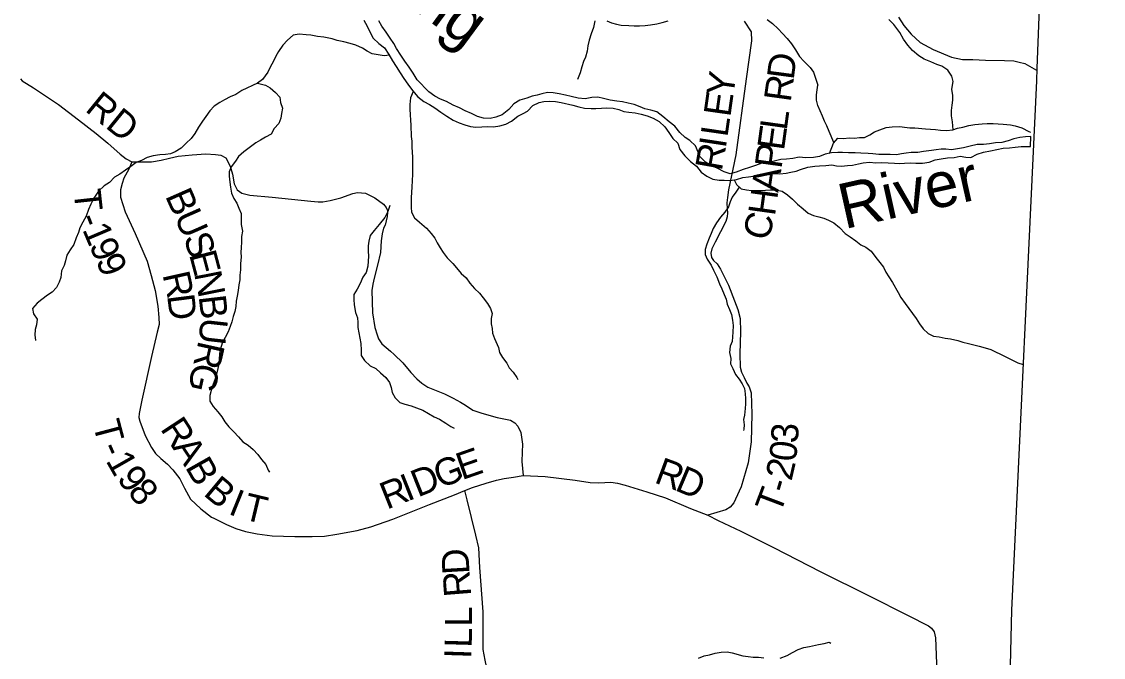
# Model space of a CAD drawing. Extents: x 1759416 to 2214760, y 252598 to 1116833.
# Drawn here: x 2044026 to 2056003, y 858871 to 865904 of the extents above; entities that cross this region are included whole.
import ezdxf

# ---------------------------------------------------------------- set-up
doc = ezdxf.new("R2010")
doc.units = 0
for name, color, linetype in [('GM_X_Adjacent_County', 7, 'Continuous'), ('GM_X_County', 7, 'Continuous'), ('GM_X_Major_River', 7, 'Continuous'), ('GM_X_Major_River_Text', 7, 'Continuous'), ('GM_X_Minor_Lake', 7, 'Continuous'), ('GM_X_Minor_River', 7, 'Continuous'), ('GM_X_State_Route', 7, 'Continuous'), ('GM_X_Township', 7, 'Continuous'), ('GM_X_Township_Road', 7, 'Continuous'), ('GM_X_Township_Road_Text', 7, 'Continuous')]:
    doc.layers.add(name, color=color, linetype=linetype)

msp = doc.modelspace()

# ---------------------------------------------------------------- linework, layer by layer
at = {"layer": 'GM_X_Adjacent_County'}
msp.add_lwpolyline([(2056003, 886437), (2055830, 881597), (2055758, 878857), (2055764, 878233), (2055530, 873508), (2055459, 870464), (2055437, 869889), (2055435, 869840), (2055376, 868233), (2055265, 865388), (2055262, 865248), (2054986, 859394), (2054896, 855720)], dxfattribs=at)
at = {"layer": 'GM_X_County'}
msp.add_lwpolyline([(2056003, 886437), (2055830, 881597), (2055758, 878857), (2055764, 878233), (2055530, 873508), (2055459, 870464), (2055437, 869889), (2055435, 869840), (2055376, 868233), (2055265, 865388), (2055262, 865248), (2054986, 859394), (2054896, 855720)], dxfattribs=at)
at = {"layer": 'GM_X_Major_River'}
msp.add_line((2055197, 864524), (2055201, 864632), dxfattribs=at)
for points in [[(2047813, 865922), (2047853, 865854), (2047881, 865790), (2047919, 865720), (2047981, 865662), (2048043, 865614), (2048092, 865542), (2048132, 865472), (2048174, 865408), (2048216, 865337), (2048256, 865277), (2048303, 865213)], [(2048406, 865261), (2048362, 865333), (2048318, 865401), (2048268, 865467), (2048224, 865535), (2048177, 865609), (2048147, 865661), (2048105, 865722), (2048061, 865788), (2048013, 865856), (2047979, 865914)], [(2055077, 864623), (2055011, 864607), (2054947, 864585), (2054877, 864567), (2054809, 864562), (2054743, 864554), (2054675, 864546), (2054607, 864545), (2054529, 864525), (2054455, 864507), (2054387, 864496), (2054323, 864486), (2054260, 864492), (2054206, 864494), (2054152, 864487), (2054100, 864479), (2054012, 864467), (2053950, 864458), (2053876, 864456), (2053820, 864450), (2053768, 864442), (2053714, 864429), (2053642, 864433), (2053517, 864433), (2053449, 864442), (2053397, 864446), (2053317, 864448), (2053255, 864451), (2053181, 864451), (2053114, 864455), (2053062, 864455), (2052992, 864452), (2052924, 864438), (2052860, 864412), (2052792, 864401), (2052708, 864397), (2052636, 864405), (2052566, 864390), (2052494, 864382), (2052430, 864378), (2052358, 864359), (2052293, 864343), (2052221, 864337), (2052151, 864313), (2052085, 864290), (2052015, 864268), (2051937, 864240), (2051871, 864221), (2051803, 864243), (2051727, 864283), (2051666, 864308), (2051598, 864348), (2051536, 864412), (2051517, 864462), (2051487, 864530), (2051425, 864591), (2051374, 864621), (2051314, 864679), (2051258, 864748), (2051195, 864794), (2051125, 864856), (2051058, 864905), (2050992, 864925), (2050926, 864941), (2050874, 864961), (2050806, 864986), (2050743, 865004), (2050679, 865018), (2050615, 865023), (2050543, 865037), (2050469, 865055), (2050404, 865069), (2050340, 865064), (2050264, 865052), (2050186, 865058), (2050110, 865075), (2050048, 865091), (2049979, 865107), (2049909, 865118), (2049849, 865122), (2049785, 865104), (2049733, 865092), (2049679, 865081), (2049621, 865057), (2049543, 865037), (2049477, 864995), (2049419, 864932), (2049345, 864874), (2049275, 864846), (2049215, 864832), (2049139, 864837), (2049073, 864855), (2049005, 864887), (2048938, 864916), (2048872, 864950), (2048804, 864982), (2048730, 865019), (2048663, 865047), (2048599, 865081), (2048533, 865128), (2048406, 865261)], [(2048303, 865213), (2048352, 865142), (2048411, 865074), (2048479, 865020), (2048541, 864989), (2048602, 864949), (2048666, 864901), (2048732, 864857), (2048803, 864814), (2048869, 864786), (2048931, 864762), (2048995, 864745), (2049056, 864737), (2049120, 864741), (2049188, 864746), (2049252, 864742), (2049322, 864750), (2049388, 864770), (2049448, 864803), (2049520, 864859), (2049578, 864887), (2049628, 864915), (2049686, 864976), (2049754, 865010), (2049806, 865020), (2049866, 865026), (2049938, 865021), (2050000, 865011), (2050128, 864979), (2050195, 864960), (2050259, 864946), (2050331, 864944), (2050385, 864945), (2050445, 864947), (2050497, 864949), (2050575, 864947), (2050638, 864932), (2050694, 864912), (2050748, 864904), (2050820, 864896), (2050884, 864881), (2050950, 864863), (2051019, 864835), (2051083, 864798), (2051149, 864740), (2051192, 864678), (2051234, 864610), (2051293, 864559), (2051313, 864489), (2051369, 864421), (2051430, 864357), (2051498, 864304), (2051551, 864240), (2051613, 864196), (2051677, 864163), (2051747, 864151), (2051803, 864151), (2051872, 864148), (2051942, 864158), (2052010, 864180), (2052074, 864188), (2052146, 864197), (2052214, 864205), (2052276, 864217), (2052348, 864226), (2052420, 864220), (2052490, 864228), (2052542, 864238), (2052600, 864251), (2052651, 864269), (2052731, 864293), (2052809, 864306), (2052861, 864310), (2052931, 864314), (2052997, 864320), (2053049, 864309), (2053103, 864307), (2053169, 864311), (2053225, 864317), (2053291, 864332), (2053345, 864344), (2053412, 864348), (2053482, 864342), (2053550, 864347), (2053690, 864339), (2053744, 864336), (2053800, 864338), (2053862, 864342), (2053925, 864340), (2053999, 864337), (2054075, 864351), (2054141, 864375), (2054207, 864386), (2054277, 864398), (2054349, 864402), (2054417, 864415), (2054481, 864405), (2054537, 864401), (2054605, 864437), (2054677, 864460), (2054752, 864476)], [(2054752, 864476), (2054822, 864488), (2054894, 864505), (2054962, 864509), (2055026, 864517), (2055092, 864524), (2055197, 864524)], [(2055201, 864632), (2055140, 864630), (2055077, 864623)]]:
    msp.add_lwpolyline(points, dxfattribs=at)
at = {"layer": 'GM_X_Minor_Lake'}
msp.add_lwpolyline([(2048097, 865533), (2048039, 865525), (2047975, 865537), (2047907, 865547), (2047853, 865577), (2047799, 865611), (2047727, 865645), (2047665, 865663), (2047593, 865681), (2047519, 865697), (2047465, 865713), (2047373, 865731), (2047303, 865741), (2047229, 865755), (2047175, 865759), (2047099, 865767), (2047031, 865755), (2046969, 865701), (2046919, 865645), (2046871, 865573), (2046839, 865523), (2046813, 865466), (2046779, 865402), (2046751, 865344), (2046693, 865266), (2046637, 865224)], dxfattribs=at)
at = {"layer": 'GM_X_Minor_River'}
for points in [[(2050374, 865914), (2050358, 865838), (2050332, 865770), (2050310, 865700), (2050296, 865636), (2050286, 865576), (2050268, 865512), (2050246, 865462), (2050230, 865405), (2050210, 865339), (2050182, 865265)], [(2050504, 865914), (2050558, 865892), (2050612, 865878), (2050664, 865866), (2050748, 865860), (2050808, 865858), (2050866, 865858), (2050928, 865860), (2050990, 865868), (2051060, 865880), (2051116, 865894), (2051184, 865914)], [(2052281, 865927), (2052339, 865883), (2052401, 865825), (2052449, 865775), (2052501, 865718), (2052551, 865658), (2052595, 865594), (2052639, 865520), (2052687, 865468), (2052755, 865396), (2052793, 865346), (2052841, 865202)], [(2054339, 865242), (2054325, 865302), (2054279, 865368), (2054215, 865412), (2054159, 865432), (2054091, 865458), (2054019, 865488), (2053959, 865526), (2053889, 865586), (2053839, 865643), (2053791, 865711), (2053751, 865783), (2053683, 865871), (2053629, 865927)], [(2054338, 864709), (2054332, 864797), (2054320, 864861), (2054320, 864923), (2054329, 864979), (2054335, 865035), (2054337, 865087), (2054325, 865159), (2054339, 865242)], [(2046637, 865224), (2046464, 865144), (2046398, 865098), (2046336, 865074), (2046272, 865040), (2046219, 865010), (2046159, 864968), (2046109, 864916), (2046065, 864856), (2046029, 864804), (2045983, 864735), (2045943, 864667), (2045901, 864613), (2045849, 864559), (2045791, 864503), (2045727, 864463), (2045673, 864441), (2045617, 864433), (2045555, 864431), (2045482, 864419), (2045414, 864403), (2045352, 864368), (2045292, 864346), (2045234, 864300), (2045176, 864262), (2045114, 864216), (2045054, 864184), (2045000, 864126), (2044938, 864086), (2044875, 864028), (2044825, 863952), (2044793, 863886), (2044767, 863826), (2044740, 863752), (2044704, 863684), (2044670, 863624), (2044656, 863572), (2044628, 863512), (2044602, 863440), (2044562, 863378), (2044526, 863322), (2044512, 863258), (2044496, 863208), (2044468, 863148), (2044460, 863072), (2044440, 863020), (2044410, 862962), (2044364, 862910), (2044312, 862879), (2044248, 862829), (2044196, 862789), (2044146, 862731), (2044158, 862673), (2044196, 862613), (2044190, 862551), (2044174, 862497), (2044170, 862435), (2044178, 862380), (2044178, 862378)], [(2046637, 865224), (2046725, 865201), (2046779, 865171), (2046835, 865119), (2046883, 865067), (2046891, 865009), (2046915, 864947), (2046904, 864887), (2046896, 864837), (2046872, 864777), (2046822, 864721), (2046788, 864661), (2046725, 864627), (2046671, 864593), (2046619, 864563), (2046559, 864521), (2046487, 864465), (2046425, 864413), (2046393, 864359), (2046347, 864297), (2046323, 864243), (2046323, 864193), (2046331, 864129), (2046339, 864073), (2046351, 864007), (2046374, 863947), (2046410, 863897), (2046430, 863839), (2046458, 863781), (2046458, 863725), (2046456, 863659), (2046470, 863585), (2046459, 863527), (2046461, 863469), (2046455, 863403), (2046451, 863353), (2046457, 863298), (2046449, 863230), (2046449, 863160), (2046443, 863098), (2046441, 863048), (2046431, 862992), (2046423, 862930), (2046411, 862866), (2046400, 862810), (2046396, 862754), (2046386, 862696), (2046368, 862642), (2046352, 862584), (2046336, 862532), (2046312, 862472), (2046280, 862410), (2046246, 862346), (2046228, 862286), (2046216, 862234), (2046212, 862166), (2046210, 862114), (2046188, 862018), (2046170, 861952), (2046144, 861882), (2046124, 861824), (2046109, 861766), (2046111, 861706), (2046147, 861646), (2046197, 861586), (2046243, 861532), (2046275, 861477), (2046318, 861421), (2046374, 861367), (2046426, 861309), (2046476, 861255), (2046535, 861219), (2046589, 861169), (2046639, 861116), (2046683, 861058), (2046731, 861004), (2046754, 860942), (2046770, 860918)], [(2048362, 865130), (2048333, 865060), (2048323, 864988), (2048323, 864936), (2048329, 864874), (2048331, 864814), (2048336, 864758), (2048340, 864634), (2048346, 864582), (2048346, 864519), (2048350, 864457), (2048352, 864407), (2048354, 864347), (2048354, 864275), (2048355, 864215), (2048351, 864143), (2048347, 864075), (2048339, 863955), (2048339, 863847), (2048343, 863795), (2048375, 863735), (2048432, 863687), (2048508, 863618), (2048560, 863562), (2048600, 863508), (2048626, 863458), (2048661, 863400), (2048693, 863350), (2048739, 863290), (2048799, 863230), (2048840, 863179), (2048892, 863117), (2048946, 863069), (2048988, 863011), (2049040, 862951), (2049097, 862901), (2049137, 862849), (2049185, 862786), (2049217, 862732), (2049235, 862676), (2049223, 862618), (2049224, 862562), (2049236, 862508), (2049240, 862458), (2049262, 862400), (2049304, 862298), (2049316, 862244), (2049349, 862188), (2049397, 862127), (2049423, 862075), (2049467, 862025), (2049507, 861967), (2049519, 861945)], [(2053019, 864566), (2052968, 864690), (2052940, 864752), (2052916, 864802), (2052894, 864858), (2052866, 864918), (2052841, 864976), (2052827, 865034), (2052825, 865094), (2052833, 865150), (2052843, 865200), (2052841, 865202)], [(2052969, 864447), (2053013, 864560), (2053061, 864615), (2053123, 864613), (2053193, 864617), (2053249, 864615), (2053301, 864621), (2053357, 864621), (2053416, 864653), (2053470, 864687), (2053528, 864706), (2053598, 864732), (2053666, 864742), (2053750, 864744), (2053802, 864738), (2053859, 864730), (2053915, 864730), (2054035, 864717), (2054087, 864715), (2054143, 864711), (2054200, 864703), (2054266, 864701), (2054336, 864709), (2054388, 864727), (2054446, 864738), (2054512, 864756), (2054579, 864768), (2054659, 864774), (2054715, 864778), (2054781, 864776), (2054893, 864771), (2054976, 864763), (2055028, 864753), (2055100, 864729), (2055176, 864689), (2055196, 864683)], [(2051916, 864155), (2051940, 864102), (2051991, 864055), (2052051, 864045), (2052107, 864035), (2052211, 864035), (2052263, 864041), (2052314, 864045), (2052378, 864045), (2052446, 864030), (2052504, 863988), (2052562, 863940), (2052617, 863884), (2052679, 863832), (2052735, 863784), (2052793, 863759), (2052851, 863743), (2052906, 863731), (2052958, 863709), (2053018, 863679), (2053082, 863625), (2053145, 863560), (2053199, 863522), (2053261, 863478), (2053319, 863436), (2053371, 863408), (2053430, 863364), (2053482, 863293), (2053528, 863241), (2053568, 863189), (2053595, 863131), (2053629, 863079), (2053669, 863017), (2053729, 862909), (2053761, 862853), (2053808, 862786), (2053848, 862730), (2053890, 862676), (2053930, 862620), (2053966, 862560), (2054009, 862506), (2054063, 862454), (2054123, 862425), (2054183, 862417), (2054250, 862403), (2054310, 862393), (2054390, 862375), (2054448, 862359), (2054508, 862344), (2054569, 862330), (2054627, 862314), (2054695, 862294), (2054755, 862278), (2054809, 862252), (2054865, 862226), (2054930, 862191), (2054996, 862159), (2055054, 862131), (2055116, 862111), (2055116, 862109)], [(2051971, 864074), (2051933, 864017), (2051891, 863964), (2051869, 863910), (2051853, 863856), (2051811, 863798), (2051763, 863740), (2051721, 863680), (2051683, 863614), (2051661, 863562), (2051637, 863510), (2051611, 863442), (2051595, 863384), (2051593, 863328), (2051615, 863276), (2051659, 863209), (2051687, 863155), (2051722, 863081), (2051754, 863005), (2051778, 862949), (2051806, 862887), (2051826, 862833), (2051838, 862777), (2051864, 862721), (2051885, 862665), (2051897, 862600), (2051903, 862542), (2051899, 862468), (2051895, 862416), (2051891, 862366), (2051871, 862314), (2051865, 862244), (2051877, 862178), (2051876, 862118), (2051900, 862066), (2051930, 862000), (2051972, 861950), (2052004, 861896), (2052028, 861844), (2052036, 861788), (2052039, 861734), (2052039, 861677), (2052035, 861623), (2052029, 861551), (2052019, 861501), (2052025, 861445), (2052021, 861395), (2052017, 861379)], [(2048102, 863869), (2048080, 863803), (2048046, 863738), (2047984, 863660), (2047928, 863592), (2047884, 863538), (2047870, 863474), (2047862, 863424), (2047861, 863364), (2047867, 863308), (2047861, 863256), (2047857, 863197), (2047839, 863129), (2047805, 863076), (2047775, 863008), (2047739, 862944), (2047705, 862884), (2047705, 862830), (2047707, 862771), (2047723, 862687), (2047743, 862627), (2047748, 862575), (2047748, 862519), (2047758, 862463), (2047772, 862401), (2047780, 862343), (2047784, 862271), (2047786, 862211), (2047822, 862155), (2047883, 862097), (2047947, 862066), (2047999, 862020), (2048059, 861968), (2048100, 861912), (2048116, 861858), (2048130, 861802), (2048160, 861742), (2048214, 861690), (2048268, 861673), (2048339, 861655), (2048397, 861633), (2048469, 861607), (2048529, 861569), (2048592, 861533), (2048652, 861507), (2048722, 861460), (2048776, 861426), (2048814, 861406)], [(2052426, 858862), (2052503, 858892), (2052561, 858926), (2052625, 858956), (2052687, 858978), (2052749, 858992), (2052849, 859014), (2052911, 859025), (2052968, 859037), (2052984, 859029)], [(2051520, 858862), (2051582, 858886), (2051642, 858898), (2051706, 858916), (2051771, 858928), (2051837, 858932), (2051891, 858922), (2052011, 858889), (2052069, 858881), (2052124, 858873), (2052186, 858873), (2052244, 858867)]]:
    msp.add_lwpolyline(points, dxfattribs=at)
at = {"layer": 'GM_X_State_Route'}
msp.add_lwpolyline([(2053734, 865955), (2053794, 865862), (2053875, 865765), (2053976, 865673), (2054118, 865595), (2054322, 865511), (2054443, 865484), (2054558, 865484), (2054697, 865479), (2054909, 865475), (2055012, 865470), (2055069, 865457), (2055134, 865442), (2055263, 865366)], dxfattribs=at)
at = {"layer": 'GM_X_Township'}
msp.add_lwpolyline([(2029128, 855177), (2029345, 867783), (2029362, 867822), (2029373, 869045), (2029619, 869035), (2032951, 868878), (2036756, 868762), (2038187, 868732), (2038303, 868739), (2038542, 868758), (2038695, 868755), (2039115, 868743), (2039321, 868736), (2043125, 868603), (2045938, 868518), (2052378, 868323), (2053775, 868281), (2055376, 868233), (2055265, 865388), (2055262, 865248), (2054986, 859394), (2054896, 855720)], dxfattribs=at)
at = {"layer": 'GM_X_Township_Road'}
for points in [[(2052027, 865911), (2052103, 865790), (2052106, 865692), (2052049, 865273), (2051932, 864429), (2051854, 864042), (2051841, 863960), (2051834, 863898), (2051839, 863834), (2051840, 863790), (2051838, 863746), (2051821, 863694), (2051703, 863465), (2051668, 863390), (2051658, 863344), (2051663, 863294), (2051686, 863263), (2051728, 863223), (2051765, 863166), (2051852, 862988), (2051919, 862815), (2051957, 862718), (2051980, 862620), (2051984, 862472), (2051978, 862229), (2051983, 862083), (2051995, 862025), (2052024, 861966), (2052057, 861906), (2052080, 861865), (2052103, 861799), (2052111, 861562), (2052102, 861254), (2052069, 861022), (2051991, 860757), (2051931, 860620), (2051912, 860580), (2051869, 860533), (2051823, 860504), (2051622, 860443)], [(2044014, 865271), (2044032, 865248), (2044157, 865172), (2044433, 864986), (2044655, 864818), (2044850, 864667), (2044980, 864559), (2045116, 864438), (2045183, 864385), (2045245, 864352), (2045277, 864354), (2045379, 864354), (2045463, 864355), (2045571, 864371), (2045663, 864394), (2045757, 864415), (2045912, 864432), (2046064, 864440), (2046171, 864436), (2046231, 864427), (2046287, 864396), (2046333, 864307), (2046362, 864215), (2046378, 864111), (2046413, 864042), (2046462, 864005), (2046552, 863984), (2046799, 863962), (2047228, 863919), (2047308, 863910), (2047362, 863909), (2047442, 863924), (2047559, 863956), (2047691, 864004), (2047743, 864015), (2047833, 864008), (2047936, 863954), (2048031, 863885), (2048063, 863848), (2048078, 863816), (2048077, 863796)], [(2045245, 864352), (2045212, 864273), (2045158, 864171), (2045139, 864112), (2045120, 864044), (2045121, 863964), (2045172, 863801), (2045282, 863561), (2045414, 863256), (2045461, 863095), (2045504, 862928), (2045532, 862756), (2045546, 862631), (2045547, 862555), (2045525, 862470), (2045465, 862198), (2045358, 861717), (2045327, 861569), (2045323, 861524)], [(2048077, 863796), (2048076, 863795), (2048073, 863748), (2048050, 863654), (2048033, 863618), (2048016, 863557), (2048007, 863479), (2047999, 863351), (2047967, 863209), (2047928, 863067), (2047913, 862999), (2047904, 862929), (2047910, 862683), (2047936, 862522), (2047961, 862440), (2047976, 862396), (2048015, 862341), (2048108, 862257), (2048149, 862223), (2048246, 862129), (2048336, 862022), (2048403, 861954), (2048458, 861904), (2048523, 861860), (2048706, 861786), (2048805, 861740), (2048884, 861695), (2048940, 861660), (2049021, 861604), (2049122, 861574)], [(2045323, 861524), (2045334, 861485), (2045395, 861326), (2045463, 861193), (2045508, 861126), (2045567, 861069), (2045642, 861008), (2045701, 860947), (2045776, 860846), (2045830, 860741), (2045896, 860621), (2046010, 860512), (2046129, 860422), (2046153, 860409), (2046295, 860339), (2046398, 860295), (2046504, 860262), (2046633, 860236), (2046799, 860215), (2047050, 860207), (2047244, 860208), (2047380, 860212), (2047514, 860232), (2047739, 860273), (2047891, 860314), (2048135, 860399), (2048543, 860562), (2048818, 860670), (2048933, 860717), (2049019, 860751), (2049170, 860797), (2049284, 860831), (2049367, 860850), (2049473, 860866), (2049577, 860881), (2049659, 860880), (2049822, 860873), (2050154, 860832), (2050321, 860805), (2050415, 860802), (2050549, 860808), (2050623, 860799), (2050708, 860777), (2050949, 860701), (2051156, 860634), (2051431, 860516), (2051622, 860443)], [(2049122, 861574), (2049122, 861574), (2049289, 861524), (2049437, 861496), (2049486, 861465), (2049519, 861430), (2049552, 861360), (2049570, 861229), (2049567, 861139), (2049563, 861037), (2049577, 860881)], [(2049109, 856731), (2049123, 857089), (2049130, 857675), (2049093, 857939), (2049100, 858147), (2049106, 858383), (2049116, 858485), (2049139, 858551), (2049162, 858612), (2049175, 858706), (2049174, 858768), (2049157, 858839), (2049137, 858959), (2049134, 859035), (2049136, 859374), (2049099, 859863), (2049089, 860081), (2049055, 860222), (2048959, 860612), (2048933, 860717)], [(2051622, 860443), (2051739, 860383), (2051987, 860267), (2052350, 860085), (2052875, 859816), (2053403, 859554), (2053843, 859334), (2054067, 859219), (2054098, 859194), (2054128, 859152), (2054143, 859085), (2054168, 858516), (2054186, 858138), (2054189, 857969), (2054210, 857799), (2054327, 857127), (2054391, 856580), (2054417, 856366), (2054449, 856235), (2054559, 855884), (2054663, 855598), (2054725, 855401)]]:
    msp.add_lwpolyline(points, dxfattribs=at)

# ---------------------------------------------------------------- texts
at = {"layer": 'GM_X_Major_River_Text'}
for s, rotation, p in [('Kokosing', 323.5773, (2046739, 867235)), ('River', 12.6025, (2053134, 863607))]:
    msp.add_text(s, height=500, rotation=rotation, dxfattribs=at).set_placement(p)
at = {"layer": 'GM_X_Township_Road_Text'}
for s, rotation, p in [('D', 82.4984, (2052573, 865253)), ('Y', 81.9078, (2051903, 865064)), ('R', 82.1893, (2052540, 865007)), ('RD', 320.8765, (2044717, 864922)), ('E', 81.9071, (2051872, 864842)), ('L', 82.1414, (2052496, 864693)), ('L', 81.8547, (2051840, 864619)), ('E', 82.1414, (2052466, 864471)), ('R', 79.957, (2051777, 864244)), ('I', 81.3676, (2051821, 864495)), ('P', 82.1484, (2052438, 864270)), ('A', 82.0919, (2052402, 864008)), ('T', 276.2176, (2044600, 864036)), ('B', 293.7398, (2045611, 863977)), ('H', 82.1437, (2052366, 863747)), ('U', 293.7475, (2045710, 863751)), ('-', 291.6463, (2044646, 863728)), ('C', 74.5768, (2052291, 863467)), ('1', 293.0183, (2044694, 863606)), ('S', 289.0104, (2045814, 863516)), ('9', 293.9075, (2044769, 863431)), ('9', 292.9998, (2044843, 863264)), ('E', 284.8481, (2045878, 863330)), ('R', 282.5982, (2045584, 863106)), ('N', 281.2406, (2045935, 863118)), ('D', 277.2759, (2045636, 862873)), ('B', 276.6501, (2045985, 862865)), ('U', 263.663, (2046013, 862638)), ('R', 257.4653, (2045986, 862384)), ('G', 257.4723, (2045932, 862144)), ('T', 284.8221, (2044812, 861455)), ('R', 303.3307, (2045554, 861399)), ('3', 87.3056, (2052621, 861235)), ('-', 294.1305, (2044887, 861188)), ('A', 303.1627, (2045689, 861194)), ('E', 19.1614, (2048901, 860830)), ('0', 82.8948, (2052596, 861027)), ('1', 299.6256, (2044952, 861047)), ('B', 299.4602, (2045831, 860977)), ('G', 20.9551, (2048657, 860736)), ('R', 339.6998, (2051019, 860808)), ('2', 76.9873, (2052549, 860814)), ('9', 308.4021, (2045071, 860845)), ('D', 21.6817, (2048412, 860639)), ('D', 337.031, (2051247, 860724)), ('8', 309.6728, (2045190, 860695)), ('B', 320.1441, (2046027, 860672)), ('R', 21.6963, (2048069, 860503)), ('I', 21.6927, (2048298, 860594)), ('-', 73.4575, (2052508, 860676)), ('I', 337.9741, (2046303, 860462)), ('T', 346.5584, (2046464, 860401)), ('T', 69.2714, (2052421, 860444)), ('D', 93.2875, (2048986, 859795)), ('R', 94.5266, (2049005, 859551)), ('L', 90.4541, (2049014, 859211)), ('L', 88.4001, (2049008, 858975)), ('I', 88.2357, (2049004, 858851))]:
    msp.add_text(s, height=300, rotation=rotation, dxfattribs=at).set_placement(p)

doc.saveas('drawing.dxf')
